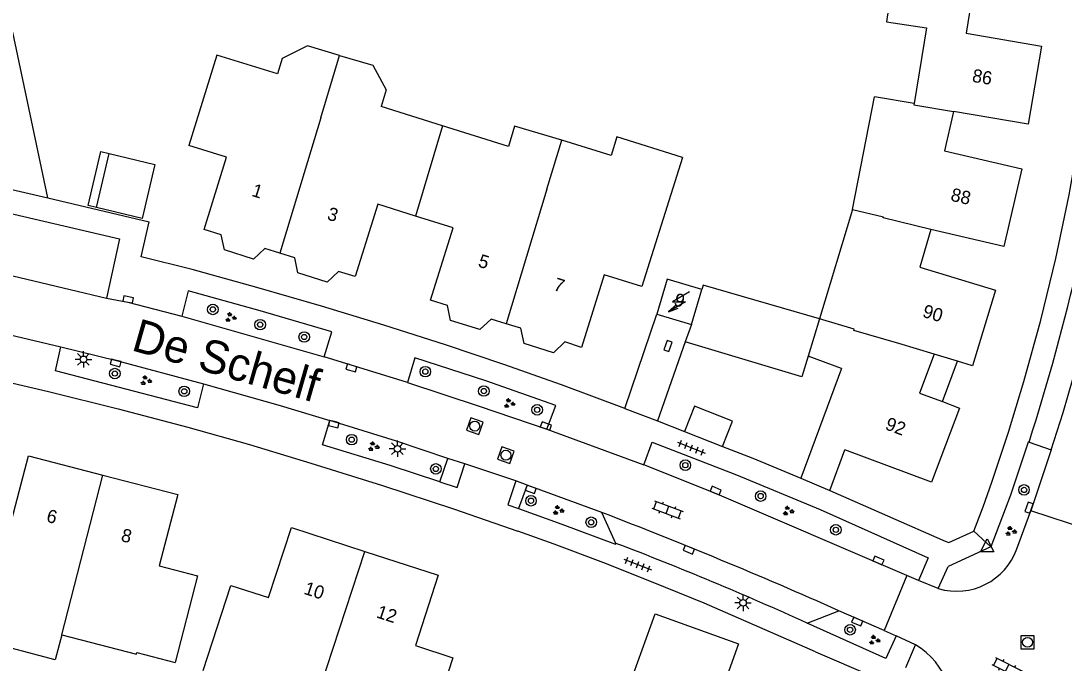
# Model space of a CAD drawing. Extents: x 137999 to 141000, y 397500 to 400501.
# Drawn here: x 138753.7 to 138832.8, y 400121.4 to 400170.1 of the extents above; entities that cross this region are included whole.
import ezdxf

# ---------------------------------------------------------------- set-up
doc = ezdxf.new("R2010")
doc.units = 0
for name, color, linetype in [('gg-afsc-erfafscheiding', 7, 'Continuous'), ('gg-afsc-muur', 7, 'Continuous'), ('gg-anno-huisnummerreeks BGT', 7, 'Continuous'), ('gg-anno-openbare ruimte label', 7, 'Continuous'), ('gg-bbg-gedigitaliseerde bebouwing', 7, 'Continuous'), ('gg-bbg-gedigitaliseerde bijgebouw', 7, 'Continuous'), ('gg-bbg-hoofdgebouw', 7, 'Continuous'), ('gg-bbg-luifel en loopbrug', 7, 'Continuous'), ('gg-bbg-tussenscheiding', 7, 'Continuous'), ('gg-knt-verharding', 7, 'Continuous'), ('gg-knt-verharding nz', 7, 'Continuous'), ('gt-grn-weggrens', 7, 'Continuous'), ('gt-symb-boom', 7, 'Continuous'), ('gt-symb-groenvak', 7, 'Continuous'), ('gt-symb-klinker verharding', 7, 'Continuous'), ('gt-symb-kolk', 7, 'Continuous'), ('gt-symb-lichtmast', 7, 'Continuous'), ('gt-symb-rioolschacht', 7, 'Continuous'), ('gt-symb-tegel verharding', 7, 'Continuous'), ('gt-symb-trafo symbool', 7, 'Continuous'), ('gt-symb-waterafsluiter', 7, 'Continuous')]:
    doc.layers.add(name, color=color, linetype=linetype)

# ---------------------------------------------------------------- blocks, each defined once
blk = doc.blocks.new('gt0-WAFSL')
at = {"layer": 'gt-symb-waterafsluiter'}
for p, q in [((-0.5, -0.333), (0, 0.667)), ((0, 0.667), (0.5, -0.333)), ((0.5, -0.333), (-0.5, -0.333))]:
    blk.add_line(p, q, dxfattribs=at)
blk = doc.blocks.new('gt0-GRVAK')
at = {"layer": 'gt-symb-groenvak'}
for p, q in [((-0.11, 0.189), (-0.228, 0.24)), ((-0.182, 0.153), (0.088, 0.153)), ((-0.091, 0.211), (-0.156, 0.322)), ((-0.047, 0.214), (-0.047, 0.393)), ((-0.004, 0.211), (0.061, 0.322)), ((0.015, 0.189), (0.133, 0.24)), ((0.262, -0.052), (0.197, 0.059)), ((0.305, -0.049), (0.305, 0.13)), ((0.349, -0.052), (0.414, 0.059)), ((-0.245, -0.228), (-0.363, -0.177)), ((-0.318, -0.264), (-0.047, -0.264)), ((-0.226, -0.206), (-0.291, -0.095)), ((-0.183, -0.203), (-0.183, -0.024)), ((-0.139, -0.206), (-0.074, -0.095)), ((-0.12, -0.228), (-0.002, -0.177)), ((0.243, -0.074), (0.125, -0.023)), ((0.17, -0.11), (0.441, -0.11)), ((0.368, -0.074), (0.486, -0.023))]:
    blk.add_line(p, q, dxfattribs=at)
blk = doc.blocks.new('gt0-BOOM')
at = {"layer": 'gt-symb-boom'}
for radius in [0.4, 0.2]:
    blk.add_circle((0, 0), radius, dxfattribs=at)
blk = doc.blocks.new('gt0-KOLK')
at = {"layer": 'gt-symb-kolk'}
blk.add_lwpolyline([(0, 0), (0.375, 0), (0.375, 0.4), (-0.375, 0.4), (-0.375, 0), (0, 0)], dxfattribs=at)
blk = doc.blocks.new('gt0-LMAST')
at = {"layer": 'gt-symb-lichtmast'}
for p, q in [((-0.182, 0.173), (-0.447, 0.438)), ((-0.005, 0.246), (-0.005, 0.621)), ((0.172, 0.173), (0.437, 0.438)), ((-0.255, -0.004), (-0.63, -0.004)), ((-0.182, -0.181), (-0.447, -0.446)), ((-0.005, -0.254), (-0.005, -0.629)), ((0.437, -0.446), (0.172, -0.181)), ((0.245, -0.004), (0.62, -0.004))]:
    blk.add_line(p, q, dxfattribs=at)
blk.add_circle((-0.005, -0.004), 0.25, dxfattribs=at)
blk = doc.blocks.new('gt0-TEG1')
at = {"layer": 'gt-symb-tegel verharding'}
for p, q in [((-1.125, 0), (1.125, 0)), ((-0.9, -0.25), (-0.9, 0.25)), ((-0.45, -0.25), (-0.45, 0.25)), ((0, -0.25), (0, 0.25)), ((0.45, -0.25), (0.45, 0.25)), ((0.9, -0.25), (0.9, 0.25))]:
    blk.add_line(p, q, dxfattribs=at)
blk = doc.blocks.new('gt0-KL1')
at = {"layer": 'gt-symb-klinker verharding'}
for p, q in [((-1.15, 0.3), (1.15, 0.3)), ((-1, -0.3), (-1, 0.3)), ((-0.5, 0.3), (-0.5, 0.45)), ((0, -0.3), (0, 0.3)), ((0.5, 0.3), (0.5, 0.45)), ((1, -0.3), (1, 0.3)), ((-1.15, -0.3), (1.15, -0.3)), ((-0.5, -0.45), (-0.5, -0.3)), ((0.5, -0.45), (0.5, -0.3))]:
    blk.add_line(p, q, dxfattribs=at)
blk = doc.blocks.new('gt0-RS')
at = {"layer": 'gt-symb-rioolschacht'}
blk.add_lwpolyline([(-0.5, -0.5), (0.5, -0.5), (0.5, 0.5), (-0.5, 0.5)], close=True, dxfattribs=at)
blk.add_circle((0, 0), 0.375, dxfattribs=at)
blk = doc.blocks.new('gt0-HSP')
at = {"layer": 'gt-symb-trafo symbool'}
for points in [[(0.771, 0.746), (-0.529, -0.004), (0.471, -0.004), (-0.829, -0.754)], [(-0.217, -0.24), (-0.829, -0.754), (-0.077, -0.48)]]:
    blk.add_lwpolyline(points, dxfattribs=at)

msp = doc.modelspace()

# ---------------------------------------------------------------- linework, layer by layer
at = {"layer": 'gg-afsc-erfafscheiding'}
for p, q in [((138804.051, 400145.724), (138801.941, 400139.743)), ((138801.941, 400139.743), (138803.997, 400138.938))]:
    msp.add_line(p, q, dxfattribs=at)
for points in [[(138806.88, 400137.809), (138809.184, 400136.906), (138812.805, 400135.4)], [(138813.921, 400122.25), (138805.487, 400125.915), (138801.627, 400127.503), (138797.875, 400128.984), (138794.101, 400130.407), (138791.35, 400131.392)]]:
    msp.add_lwpolyline(points, dxfattribs=at)
at = {"layer": 'gg-afsc-muur'}
msp.add_line((138755.731, 400156.662), (138763.41, 400154.838), dxfattribs=at)
at = {"layer": 'gg-bbg-gedigitaliseerde bebouwing'}
for p, q in [((138816.732, 400155.768), (138818.391, 400164.313)), ((138821.396, 400163.806), (138818.391, 400164.313)), ((138785.632, 400162.113), (138780.986, 400163.579)), ((138790.636, 400160.534), (138785.632, 400162.113)), ((138816.732, 400155.768), (138814.221, 400147.484)), ((138814.221, 400147.484), (138813.358, 400144.637)), ((138815.895, 400143.707), (138813.358, 400144.637)), ((138815.895, 400143.707), (138812.805, 400135.4)), ((138815.02, 400134.478), (138816.159, 400137.539)), ((138812.805, 400135.4), (138815.02, 400134.478))]:
    msp.add_line(p, q, dxfattribs=at)
for points in [[(138819.731, 400172.938), (138819.306, 400169.988), (138822.336, 400169.526), (138821.396, 400163.806)], [(138777.846, 400167.452), (138775.415, 400168.179), (138773.476, 400167.214), (138773.126, 400166.042)], [(138773.126, 400166.042), (138768.539, 400167.473), (138766.41, 400160.63)], [(138777.846, 400167.452), (138780.357, 400166.702), (138781.36, 400164.828), (138780.986, 400163.579)], [(138794.685, 400161.01), (138791.099, 400162.082), (138790.636, 400160.534)], [(138803.833, 400159.708), (138798.854, 400161.274), (138798.419, 400159.861), (138794.685, 400161.01)], [(138756.787, 400123.536), (138756.282, 400121.62), (138750.91, 400123.037), (138751.433, 400125.018)], [(138756.787, 400123.536), (138762.445, 400122.07), (138762.475, 400122.186), (138765.371, 400121.419)]]:
    msp.add_lwpolyline(points, dxfattribs=at)
at = {"layer": 'gg-bbg-gedigitaliseerde bijgebouw'}
for p, q in [((138759.405, 400155.919), (138760.377, 400160.009)), ((138803.997, 400138.938), (138806.88, 400137.809))]:
    msp.add_line(p, q, dxfattribs=at)
for points in [[(138760.377, 400160.009), (138763.839, 400159.187), (138762.867, 400155.097), (138759.405, 400155.919)], [(138806.88, 400137.809), (138807.633, 400139.731), (138804.75, 400140.86), (138803.997, 400138.938)]]:
    msp.add_lwpolyline(points, dxfattribs=at)
at = {"layer": 'gg-bbg-hoofdgebouw'}
for p, q in [((138755.731, 400156.662), (138753.06, 400169.206)), ((138749.851, 400158.015), (138755.731, 400156.662)), ((138804.519, 400147.05), (138805.313, 400149.699)), ((138801.886, 400147.839), (138804.519, 400147.05)), ((138822.922, 400144.798), (138821.807, 400141.85)), ((138824.696, 400144.261), (138822.922, 400144.798)), ((138821.807, 400141.85), (138823.539, 400141.201))]:
    msp.add_line(p, q, dxfattribs=at)
for points in [[(138825.832, 400172.144), (138825.34, 400169.138), (138831.065, 400168.148), (138830.04, 400162.223), (138824.394, 400163.2)], [(138824.394, 400163.2), (138823.712, 400160.205), (138829.575, 400158.84), (138828.208, 400152.966), (138822.676, 400154.253)], [(138773.306, 400152.459), (138772.168, 400152.811), (138771.308, 400152.013), (138769.103, 400152.705), (138768.851, 400153.848), (138767.585, 400154.242), (138769.275, 400159.738), (138766.41, 400160.63)], [(138803.833, 400159.708), (138800.758, 400149.924), (138797.907, 400150.804), (138796.189, 400145.319), (138794.917, 400145.735), (138794.063, 400144.89), (138791.831, 400145.621), (138791.585, 400146.761), (138790.465, 400147.101)], [(138783.586, 400155.271), (138780.73, 400156.161), (138779.022, 400150.681), (138777.754, 400151.075), (138776.89, 400150.253), (138774.683, 400150.963), (138774.453, 400152.105), (138773.306, 400152.459)], [(138790.465, 400147.101), (138789.338, 400147.443), (138788.465, 400146.668), (138786.245, 400147.344), (138786.024, 400148.487), (138784.734, 400148.901), (138786.441, 400154.381), (138783.586, 400155.271)], [(138822.676, 400154.253), (138821.83, 400151.4), (138827.572, 400149.661), (138825.832, 400143.917), (138824.696, 400144.261)], [(138805.313, 400149.699), (138802.685, 400150.491), (138801.886, 400147.839)], [(138823.539, 400141.201), (138824.832, 400140.717), (138822.725, 400135.093), (138816.159, 400137.539)], [(138748.244, 400125.859), (138749.936, 400132.45), (138752.829, 400131.69), (138754.251, 400137.095), (138759.901, 400135.634)], [(138759.901, 400135.634), (138765.565, 400134.17), (138764.163, 400128.748), (138767.077, 400127.994), (138765.371, 400121.419)], [(138767.505, 400120.811), (138769.608, 400127.278), (138772.461, 400126.35), (138774.19, 400131.666), (138779.761, 400129.854)], [(138779.761, 400129.854), (138785.324, 400128.044), (138783.594, 400122.729), (138786.429, 400121.794), (138784.326, 400115.337)]]:
    msp.add_lwpolyline(points, dxfattribs=at)
at = {"layer": 'gg-bbg-luifel en loopbrug'}
for p, q in [((138804.519, 400147.05), (138804.051, 400145.724)), ((138823.539, 400141.201), (138824.696, 400144.261))]:
    msp.add_line(p, q, dxfattribs=at)
for points in [[(138759.405, 400155.919), (138758.777, 400156.068), (138759.749, 400160.158), (138760.377, 400160.009)], [(138814.221, 400147.484), (138805.414, 400150.031), (138805.313, 400149.699)], [(138813.358, 400144.637), (138812.89, 400143.074), (138804.051, 400145.724)], [(138799.308, 400113.667), (138797.816, 400114.208), (138801.775, 400125.131), (138808.097, 400122.84), (138807.233, 400120.457)]]:
    msp.add_lwpolyline(points, dxfattribs=at)
at = {"layer": 'gg-bbg-tussenscheiding'}
for p, q in [((138776.428, 400162.711), (138777.846, 400167.452)), ((138776.428, 400162.711), (138773.306, 400152.459)), ((138785.632, 400162.113), (138783.586, 400155.271)), ((138793.55, 400157.32), (138794.685, 400161.01)), ((138793.55, 400157.32), (138790.465, 400147.101)), ((138816.732, 400155.768), (138819.083, 400155.221)), ((138816.855, 400146.688), (138814.221, 400147.484)), ((138756.787, 400123.536), (138759.901, 400135.634)), ((138775.633, 400117.287), (138779.761, 400129.854))]:
    msp.add_line(p, q, dxfattribs=at)
for points in [[(138821.396, 400163.806), (138821.38, 400163.707), (138824.394, 400163.2)], [(138822.676, 400154.253), (138819.06, 400155.124), (138819.083, 400155.221)], [(138822.922, 400144.798), (138820.252, 400145.607), (138816.823, 400146.583), (138816.855, 400146.688)]]:
    msp.add_lwpolyline(points, dxfattribs=at)
at = {"layer": 'gg-knt-verharding'}
for p, q in [((138765.884, 400147.684), (138776.666, 400144.609)), ((138799.476, 400140.679), (138801.886, 400147.839)), ((138782.984, 400142.648), (138776.666, 400144.609)), ((138793.554, 400139.119), (138800.905, 400136.412)), ((138830.116, 400138.137), (138831.785, 400137.54)), ((138785.444, 400135.115), (138786.055, 400136.903)), ((138787.324, 400136.479), (138786.055, 400136.903)), ((138831.785, 400137.54), (138830.252, 400132.938)), ((138791.193, 400135.188), (138787.324, 400136.479)), ((138792.06, 400134.871), (138791.193, 400135.188)), ((138792.06, 400134.871), (138791.41, 400133.098)), ((138797.712, 400132.804), (138792.06, 400134.871)), ((138815.02, 400134.478), (138823.758, 400130.622)), ((138829.19, 400130.054), (138830.252, 400132.938)), ((138835.071, 400131.35), (138830.252, 400132.938)), ((138798.783, 400130.462), (138797.712, 400132.804)), ((138827.223, 400130.188), (138823.984, 400128.715)), ((138822.472, 400129.372), (138821.726, 400127.656)), ((138823.235, 400127.029), (138823.984, 400128.715)), ((138820.847, 400128.036), (138819.12, 400123.852)), ((138821.726, 400127.656), (138820.847, 400128.036)), ((138823.235, 400127.029), (138821.726, 400127.656)), ((138813.302, 400124.405), (138815.688, 400125.355)), ((138819.12, 400123.852), (138815.688, 400125.355)), ((138819.255, 400121.721), (138813.302, 400124.405)), ((138819.12, 400123.852), (138820.036, 400123.441)), ((138820.036, 400123.441), (138819.255, 400121.721)), ((138821.512, 400122.77), (138820.036, 400123.441)), ((138820.768, 400121.058), (138821.512, 400122.77)), ((138813.921, 400122.25), (138818.218, 400120.383))]:
    msp.add_line(p, q, dxfattribs=at)
for points in [[(138825.915, 400131.376), (138826.636, 400133.223), (138827.298, 400135.092), (138828.557, 400138.896), (138829.729, 400142.728), (138831, 400147.37), (138832.14, 400152.045), (138833.146, 400156.868), (138834.023, 400161.717), (138834.765, 400166.373), (138835.382, 400171.048), (138835.816, 400175.4), (138836.114, 400179.763), (138836.33, 400184.982), (138836.399, 400190.205)], [(138748.889, 400156.39), (138761.158, 400153.543), (138760.162, 400149.051)], [(138799.476, 400140.679), (138794.677, 400142.486), (138790.289, 400144.026), (138785.88, 400145.507), (138781.188, 400147.009), (138776.476, 400148.445), (138771.579, 400149.862), (138766.663, 400151.211), (138762.789, 400152.188), (138763.41, 400154.838)], [(138776.666, 400144.609), (138777.243, 400146.499), (138771.811, 400148.093), (138766.353, 400149.593), (138765.884, 400147.684)], [(138760.162, 400149.051), (138761.78, 400148.753), (138765.884, 400147.684)], [(138746.702, 400147.642), (138750.822, 400146.743), (138756.715, 400145.365)], [(138734.849, 400146.345), (138741.66, 400145.105), (138748.726, 400143.614), (138755.761, 400141.98), (138761.063, 400140.669), (138766.342, 400139.267), (138771.015, 400137.945), (138775.667, 400136.548), (138781.082, 400134.842), (138786.476, 400133.073), (138791.35, 400131.392)], [(138767.532, 400142.553), (138767.059, 400140.734), (138756.306, 400143.526), (138756.715, 400145.365)], [(138756.715, 400145.365), (138760.919, 400144.331), (138767.532, 400142.553)], [(138793.554, 400139.119), (138794.244, 400140.906), (138788.922, 400142.775), (138783.558, 400144.522), (138782.984, 400142.648)], [(138767.532, 400142.553), (138773.332, 400140.921), (138777.099, 400139.777)], [(138782.984, 400142.648), (138788.412, 400140.865), (138793.554, 400139.119)], [(138785.444, 400135.115), (138781.666, 400136.365), (138776.549, 400137.94), (138777.099, 400139.777)], [(138786.055, 400136.903), (138782.158, 400138.203), (138777.099, 400139.777)], [(138800.905, 400136.412), (138801.538, 400138.14), (138807.934, 400135.645), (138814.278, 400133.019), (138822.472, 400129.372)], [(138830.116, 400138.137), (138830.044, 400138.12), (138828.718, 400134.124), (138827.223, 400130.188)], [(138820.847, 400128.036), (138806.284, 400134.276), (138800.905, 400136.412)], [(138791.41, 400133.098), (138794.685, 400131.919), (138798.755, 400130.395), (138798.783, 400130.462)], [(138823.758, 400130.622), (138824.038, 400130.515), (138825.915, 400131.376)]]:
    msp.add_lwpolyline(points, dxfattribs=at)
for centre, radius, start, end in [((138673.59, 400188.376), 164.391, 342.20529, 347.1723), ((138714.904, 399908.968), 236.844, 65.45199, 69.25842), ((138824.612, 400131.692), 4.862, 253.54515, 340.31384), ((138818.453, 400117.714), 5.909, 342.60608, 58.82598)]:
    msp.add_arc(centre, radius, start, end, dxfattribs=at)
at = {"layer": 'gg-knt-verharding nz'}
msp.add_line((138747.814, 400151.994), (138760.162, 400149.051), dxfattribs=at)
msp.add_lwpolyline([(138831.785, 400137.54), (138832.694, 400140.385), (138833.448, 400143.007), (138834.319, 400146.3), (138835.597, 400151.502)], dxfattribs=at)
msp.add_arc((138666.443, 399790.61), 366.508, 65.97045, 69.0127, dxfattribs=at)
at = {"layer": 'gt-grn-weggrens'}
for p, q in [((138799.476, 400140.679), (138801.941, 400139.743)), ((138827.223, 400130.188), (138825.915, 400131.376))]:
    msp.add_line(p, q, dxfattribs=at)
for points in [[(138785.444, 400135.115), (138786.749, 400134.683), (138787.324, 400136.479)], [(138791.193, 400135.188), (138790.595, 400133.391), (138791.41, 400133.098)]]:
    msp.add_lwpolyline(points, dxfattribs=at)

# ---------------------------------------------------------------- block references
at = {"layer": 'gt-symb-boom'}
for p in [(138768.231, 400148.193), (138771.821, 400147.04), (138775.158, 400146.104), (138760.8, 400143.332), (138784.342, 400143.478), (138766.065, 400141.984), (138788.779, 400142.005), (138792.82, 400140.581), (138778.758, 400138.322), (138785.142, 400136.102), (138804.052, 400136.388), (138829.733, 400134.511), (138792.351, 400133.69), (138809.764, 400134.045), (138796.917, 400132.059), (138815.465, 400131.488), (138816.545, 400123.911)]:
    msp.add_blockref('gt0-BOOM', p, dxfattribs=at)
at = {"layer": 'gt-symb-groenvak'}
for p in [(138769.57, 400147.582), (138763.148, 400142.801), (138790.696, 400141.062), (138780.399, 400137.795), (138794.406, 400132.964), (138811.842, 400132.913), (138828.719, 400131.381), (138818.375, 400123.122)]:
    msp.add_blockref('gt0-GRVAK', p, dxfattribs=at)
at = {"layer": 'gt-symb-klinker verharding'}
for p, rotation in [((138802.699, 400133.004), -20.428617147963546), ((138828.465, 400121.033), -26.744420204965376)]:
    msp.add_blockref('gt0-KL1', p, dxfattribs=dict(at, rotation=rotation))
at = {"layer": 'gt-symb-kolk'}
for p, rotation in [((138761.78, 400148.753), -10.433024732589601), ((138802.545, 400145.488), -108.54366933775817), ((138760.917, 400144.331), 166.11658196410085), ((138778.802, 400143.947), 162.7793006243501), ((138777.45, 400139.689), 165.6997225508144), ((138793.415, 400139.167), -18.724868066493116), ((138792.403, 400134.744), 159.9336503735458), ((138806.284, 400134.276), -22.152586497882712), ((138830.3, 400133.097), 71.51067367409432), ((138804.395, 400130.165), 157.92205836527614), ((138818.612, 400128.978), -23.89847786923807), ((138817.167, 400124.715), 156.43292878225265)]:
    msp.add_blockref('gt0-KOLK', p, dxfattribs=dict(at, rotation=rotation))
at = {"layer": 'gt-symb-lichtmast'}
for p in [(138758.43, 400144.411), (138782.236, 400137.636), (138808.432, 400125.95)]:
    msp.add_blockref('gt0-LMAST', p, dxfattribs=at)
at = {"layer": 'gt-symb-rioolschacht', "rotation": -19.03307980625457}
for p in [(138788.09, 400139.344), (138790.451, 400137.145)]:
    msp.add_blockref('gt0-RS', p, dxfattribs=at)
at = {"layer": 'gt-symb-rioolschacht'}
msp.add_blockref('gt0-RS', (138829.997, 400122.96), dxfattribs=at)
at = {"layer": 'gt-symb-tegel verharding'}
for p, rotation in [((138804.515, 400137.704), -21.769501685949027), ((138800.435, 400128.85), -20.971710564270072)]:
    msp.add_blockref('gt0-TEG1', p, dxfattribs=dict(at, rotation=rotation))
at = {"layer": 'gt-symb-trafo symbool'}
msp.add_blockref('gt0-HSP', (138803.599, 400148.769), dxfattribs=at)
at = {"layer": 'gt-symb-waterafsluiter'}
msp.add_blockref('gt0-WAFSL', (138826.944, 400130.14), dxfattribs=at)

# ---------------------------------------------------------------- texts
at = {"layer": 'gg-anno-huisnummerreeks BGT'}
for s, rotation, p in [('86', 350.2, (138825.751, 400165.453)), ('1', 342.7, (138771.116, 400156.808)), ('88', 346.9, (138824.113, 400156.446)), ('3', 342.7, (138776.832, 400155.028)), ('5', 342.6, (138788.277, 400151.456)), ('7', 342.7, (138793.996, 400149.668)), ('9', 343.3, (138803.117, 400148.514)), ('90', 343.1, (138821.97, 400147.644)), ('92', 339.4, (138819.135, 400139.127)), ('6', 345.5, (138755.553, 400132.11)), ('8', 345.5, (138761.21, 400130.648)), ('10', 342, (138775.069, 400126.647)), ('12', 342, (138780.57, 400124.858))]:
    msp.add_text(s, height=1, rotation=rotation, dxfattribs=at).set_placement(p)
at = {"layer": 'gg-anno-openbare ruimte label'}
msp.add_text('De Schelf', height=2.5, rotation=344, dxfattribs=at).set_placement((138761.966, 400145.122))

doc.saveas('drawing.dxf')
